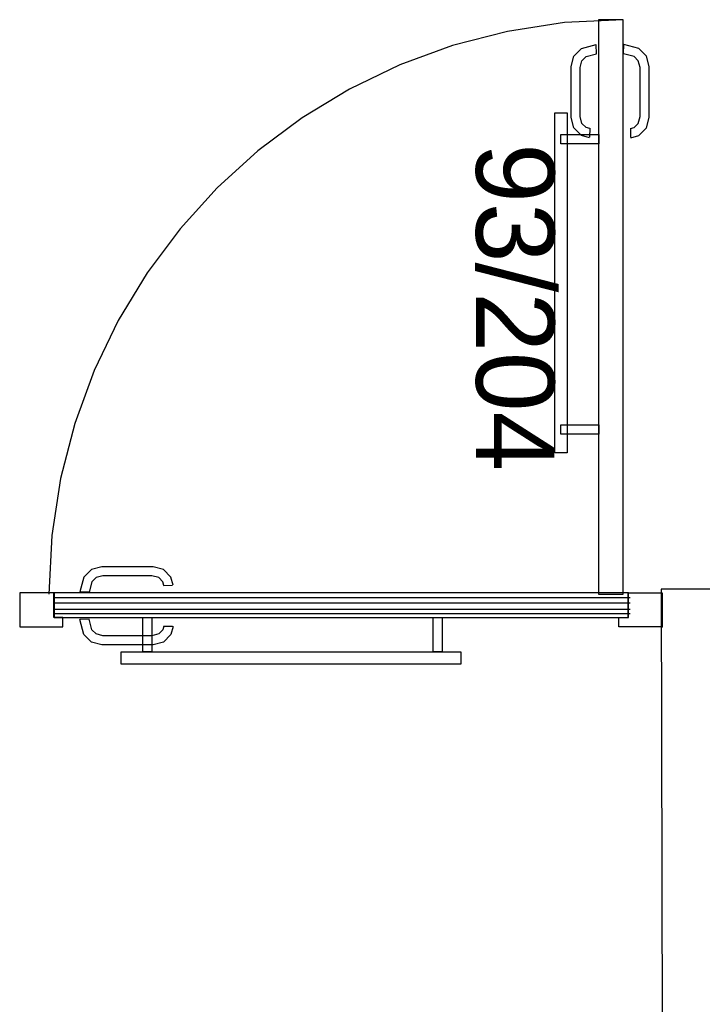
# Model space of a CAD drawing. Header units: millimetres. Extents: x -15 to 127, y -65 to 67.
# Tile 456 of 476: x 114.898 to 115.008, y 29.532 to 29.692. Entities that reach past the tile are written whole.
import ezdxf

# ---------------------------------------------------------------- set-up
doc = ezdxf.new("R2010")
doc.units = ezdxf.units.MM
doc.header["$MEASUREMENT"] = 0
doc.linetypes.add('PC_DASH_3', pattern=[0.055556, 0.027778, -0.027778])
doc.linetypes.add('PC_DASH_4', pattern=[0.638889, 0.416667, -0.083333, 0.055556, -0.083333])
doc.layers.add('Calque 5', color=7, linetype='Continuous')
doc.styles.get("Standard").update_dxf_attribs({"font": 'BKANT.TTF'})

# ---------------------------------------------------------------- blocks, each defined once
blk = doc.blocks.new('PD_31875')
at = {"layer": 'Calque 5', "color": 0}
for points in [[(47.37938, -37.33183), (47.38088, -37.33183), (47.38088, -37.33737), (47.37938, -37.33737), (47.37938, -37.33183)], [(47.42639, -37.33183), (47.42789, -37.33183), (47.42789, -37.33737), (47.42639, -37.33737), (47.42639, -37.33183)], [(47.37588, -37.33737), (47.43088, -37.33737), (47.43088, -37.33937), (47.37588, -37.33937), (47.37588, -37.33737)]]:
    blk.add_lwpolyline(points, dxfattribs=at)
blk = doc.blocks.new('PD_31876')
at = {"layer": 'Calque 5', "color": 0, "linetype": 'PC_DASH_3'}
for points in [[(47.44811, -37.25015), (47.44811, -37.30515), (47.44611, -37.30515), (47.44611, -37.25015), (47.44811, -37.25015)], [(47.45324, -37.25365), (47.45324, -37.25514), (47.44711, -37.25514), (47.44711, -37.25365), (47.45324, -37.25365)], [(47.45324, -37.30066), (47.45324, -37.30216), (47.44711, -37.30216), (47.44711, -37.30066), (47.45324, -37.30066)]]:
    blk.add_lwpolyline(points, dxfattribs=at)
blk = doc.blocks.new('PD_31878')
at = {"layer": 'Calque 5', "color": 0}
for points in [[(47.35947, -37.32783), (47.35947, -37.33333), (47.36647, -37.33333), (47.36647, -37.33183), (47.36497, -37.33183), (47.36497, -37.32783), (47.35947, -37.32783)], [(47.45803, -37.33182), (47.45803, -37.32782), (47.36503, -37.32782), (47.36503, -37.33182), (47.45803, -37.33182)], [(47.46347, -37.32783), (47.46347, -37.33333), (47.45647, -37.33333), (47.45647, -37.33183), (47.45797, -37.33183), (47.45797, -37.32783), (47.46347, -37.32783)]]:
    blk.add_lwpolyline(points, dxfattribs=at)
blk = doc.blocks.new('PD_31877')
at = {"layer": 'Calque 5', "color": 0}
blk.add_point((47.46347, -37.33333), dxfattribs=at)
at = {"layer": 'Calque 5'}
blk.add_blockref('PD_31878', (0, 0), dxfattribs=at)
blk = doc.blocks.new('PD_31880')
at = {"layer": 'Calque 5', "color": 0, "linetype": 'PC_DASH_4'}
for p, q in [((47.45287, -37.24057), (47.45283, -37.23907)), ((47.45178, -37.25263), (47.45174, -37.25406))]:
    blk.add_line(p, q, dxfattribs=at)
for points in [[(47.45173, -37.25417), (47.45042, -37.25382), (47.44919, -37.25259), (47.44875, -37.25092), (47.44875, -37.24262), (47.44919, -37.24095), (47.45042, -37.23972), (47.45283, -37.23907)], [(47.45178, -37.25267), (47.45118, -37.25251), (47.4505, -37.25184), (47.45021, -37.25072), (47.45021, -37.24281), (47.4505, -37.2417), (47.45118, -37.24103), (47.45287, -37.24057)]]:
    blk.add_lwpolyline(points, dxfattribs=at)
blk = doc.blocks.new('PD_31881')
at = {"layer": 'Calque 5', "color": 0, "linetype": 'PC_DASH_4'}
for p, q in [((47.45726, -37.24057), (47.4573, -37.23907)), ((47.45835, -37.25263), (47.45839, -37.25406))]:
    blk.add_line(p, q, dxfattribs=at)
for points in [[(47.4584, -37.25417), (47.45971, -37.25382), (47.46094, -37.25259), (47.46139, -37.25092), (47.46139, -37.24262), (47.46094, -37.24095), (47.45971, -37.23972), (47.4573, -37.23907)], [(47.45836, -37.25267), (47.45895, -37.25251), (47.45963, -37.25184), (47.45993, -37.25072), (47.45993, -37.24281), (47.45963, -37.2417), (47.45895, -37.24103), (47.45726, -37.24057)]]:
    blk.add_lwpolyline(points, dxfattribs=at)
blk = doc.blocks.new('PD_31879')
at = {"layer": 'Calque 5'}
for name in ['PD_31880', 'PD_31881']:
    blk.add_blockref(name, (0, 0), dxfattribs=at)
blk = doc.blocks.new('PD_31883')
at = {"layer": 'Calque 5', "color": 0}
for p, q in [((47.45832, -37.32863), (47.36507, -37.32863)), ((47.45832, -37.32953), (47.36507, -37.32953)), ((47.45832, -37.33053), (47.36507, -37.33053)), ((47.45832, -37.33123), (47.36507, -37.33123))]:
    blk.add_line(p, q, dxfattribs=at)
blk = doc.blocks.new('PD_31885')
at = {"layer": 'Calque 5', "color": 0}
for p, q in [((47.38277, -37.32664), (47.3842, -37.3266)), ((47.37071, -37.32773), (47.36921, -37.32769))]:
    blk.add_line(p, q, dxfattribs=at)
for points in [[(47.38431, -37.32659), (47.38396, -37.32528), (47.38273, -37.32406), (47.38105, -37.32361), (47.37276, -37.32361), (47.37109, -37.32406), (47.36986, -37.32528), (47.36921, -37.32769)], [(47.38281, -37.32664), (47.38265, -37.32604), (47.38198, -37.32536), (47.38086, -37.32507), (47.37295, -37.32507), (47.37184, -37.32536), (47.37117, -37.32604), (47.37071, -37.32773)]]:
    blk.add_lwpolyline(points, dxfattribs=at)
blk = doc.blocks.new('PD_31886')
at = {"layer": 'Calque 5', "color": 0}
for p, q in [((47.37071, -37.33212), (47.36921, -37.33216)), ((47.38277, -37.33321), (47.3842, -37.33325))]:
    blk.add_line(p, q, dxfattribs=at)
for points in [[(47.38431, -37.33326), (47.38396, -37.33457), (47.38273, -37.3358), (47.38105, -37.33625), (47.37276, -37.33625), (47.37109, -37.3358), (47.36986, -37.33457), (47.36921, -37.33216)], [(47.38281, -37.33322), (47.38265, -37.33381), (47.38198, -37.33449), (47.38086, -37.33479), (47.37295, -37.33479), (47.37184, -37.33449), (47.37117, -37.33381), (47.37071, -37.33212)]]:
    blk.add_lwpolyline(points, dxfattribs=at)
blk = doc.blocks.new('PD_31884')
at = {"layer": 'Calque 5'}
for name in ['PD_31885', 'PD_31886']:
    blk.add_blockref(name, (0, 0), dxfattribs=at)
blk = doc.blocks.new('PD_31882')
at = {"layer": 'Calque 5'}
for name in ['PD_31884', 'PD_31883']:
    blk.add_blockref(name, (0, 0), dxfattribs=at)
blk = doc.blocks.new('PD_33221')
at = {"layer": 'Calque 5', "color": 0}
for points in [[(47.37938, -37.33183), (47.38088, -37.33183), (47.38088, -37.33737), (47.37938, -37.33737), (47.37938, -37.33183)], [(47.42639, -37.33183), (47.42789, -37.33183), (47.42789, -37.33737), (47.42639, -37.33737), (47.42639, -37.33183)], [(47.37588, -37.33737), (47.43088, -37.33737), (47.43088, -37.33937), (47.37588, -37.33937), (47.37588, -37.33737)]]:
    blk.add_lwpolyline(points, dxfattribs=at)
blk = doc.blocks.new('PD_33222')
at = {"layer": 'Calque 5', "color": 0, "linetype": 'PC_DASH_3'}
for points in [[(47.44811, -37.25015), (47.44811, -37.30515), (47.44611, -37.30515), (47.44611, -37.25015), (47.44811, -37.25015)], [(47.45324, -37.25365), (47.45324, -37.25514), (47.44711, -37.25514), (47.44711, -37.25365), (47.45324, -37.25365)], [(47.45324, -37.30066), (47.45324, -37.30216), (47.44711, -37.30216), (47.44711, -37.30066), (47.45324, -37.30066)]]:
    blk.add_lwpolyline(points, dxfattribs=at)
blk = doc.blocks.new('PD_33224')
at = {"layer": 'Calque 5', "color": 0}
for points in [[(47.35947, -37.32783), (47.35947, -37.33333), (47.36647, -37.33333), (47.36647, -37.33183), (47.36497, -37.33183), (47.36497, -37.32783), (47.35947, -37.32783)], [(47.45803, -37.33182), (47.45803, -37.32782), (47.36503, -37.32782), (47.36503, -37.33182), (47.45803, -37.33182)], [(47.46347, -37.32783), (47.46347, -37.33333), (47.45647, -37.33333), (47.45647, -37.33183), (47.45797, -37.33183), (47.45797, -37.32783), (47.46347, -37.32783)]]:
    blk.add_lwpolyline(points, dxfattribs=at)
blk = doc.blocks.new('PD_33223')
at = {"layer": 'Calque 5', "color": 0}
blk.add_point((47.46347, -37.33333), dxfattribs=at)
at = {"layer": 'Calque 5'}
blk.add_blockref('PD_33224', (0, 0), dxfattribs=at)
blk = doc.blocks.new('PD_33226')
at = {"layer": 'Calque 5', "color": 0, "linetype": 'PC_DASH_4'}
for p, q in [((47.45287, -37.24057), (47.45283, -37.23907)), ((47.45178, -37.25263), (47.45174, -37.25406))]:
    blk.add_line(p, q, dxfattribs=at)
for points in [[(47.45173, -37.25417), (47.45042, -37.25382), (47.44919, -37.25259), (47.44875, -37.25092), (47.44875, -37.24262), (47.44919, -37.24095), (47.45042, -37.23972), (47.45283, -37.23907)], [(47.45178, -37.25267), (47.45118, -37.25251), (47.4505, -37.25184), (47.45021, -37.25072), (47.45021, -37.24281), (47.4505, -37.2417), (47.45118, -37.24103), (47.45287, -37.24057)]]:
    blk.add_lwpolyline(points, dxfattribs=at)
blk = doc.blocks.new('PD_33227')
at = {"layer": 'Calque 5', "color": 0, "linetype": 'PC_DASH_4'}
for p, q in [((47.45726, -37.24057), (47.4573, -37.23907)), ((47.45835, -37.25263), (47.45839, -37.25406))]:
    blk.add_line(p, q, dxfattribs=at)
for points in [[(47.4584, -37.25417), (47.45971, -37.25382), (47.46094, -37.25259), (47.46139, -37.25092), (47.46139, -37.24262), (47.46094, -37.24095), (47.45971, -37.23972), (47.4573, -37.23907)], [(47.45836, -37.25267), (47.45895, -37.25251), (47.45963, -37.25184), (47.45993, -37.25072), (47.45993, -37.24281), (47.45963, -37.2417), (47.45895, -37.24103), (47.45726, -37.24057)]]:
    blk.add_lwpolyline(points, dxfattribs=at)
blk = doc.blocks.new('PD_33225')
at = {"layer": 'Calque 5'}
for name in ['PD_33226', 'PD_33227']:
    blk.add_blockref(name, (0, 0), dxfattribs=at)
blk = doc.blocks.new('PD_33229')
at = {"layer": 'Calque 5', "color": 0}
for p, q in [((47.45832, -37.32863), (47.36507, -37.32863)), ((47.45832, -37.32953), (47.36507, -37.32953)), ((47.45832, -37.33053), (47.36507, -37.33053)), ((47.45832, -37.33123), (47.36507, -37.33123))]:
    blk.add_line(p, q, dxfattribs=at)
blk = doc.blocks.new('PD_33231')
at = {"layer": 'Calque 5', "color": 0}
for p, q in [((47.38277, -37.32664), (47.3842, -37.3266)), ((47.37071, -37.32773), (47.36921, -37.32769))]:
    blk.add_line(p, q, dxfattribs=at)
for points in [[(47.38431, -37.32659), (47.38396, -37.32528), (47.38273, -37.32406), (47.38105, -37.32361), (47.37276, -37.32361), (47.37109, -37.32406), (47.36986, -37.32528), (47.36921, -37.32769)], [(47.38281, -37.32664), (47.38265, -37.32604), (47.38198, -37.32536), (47.38086, -37.32507), (47.37295, -37.32507), (47.37184, -37.32536), (47.37117, -37.32604), (47.37071, -37.32773)]]:
    blk.add_lwpolyline(points, dxfattribs=at)
blk = doc.blocks.new('PD_33232')
at = {"layer": 'Calque 5', "color": 0}
for p, q in [((47.37071, -37.33212), (47.36921, -37.33216)), ((47.38277, -37.33321), (47.3842, -37.33325))]:
    blk.add_line(p, q, dxfattribs=at)
for points in [[(47.38431, -37.33326), (47.38396, -37.33457), (47.38273, -37.3358), (47.38105, -37.33625), (47.37276, -37.33625), (47.37109, -37.3358), (47.36986, -37.33457), (47.36921, -37.33216)], [(47.38281, -37.33322), (47.38265, -37.33381), (47.38198, -37.33449), (47.38086, -37.33479), (47.37295, -37.33479), (47.37184, -37.33449), (47.37117, -37.33381), (47.37071, -37.33212)]]:
    blk.add_lwpolyline(points, dxfattribs=at)
blk = doc.blocks.new('PD_33230')
at = {"layer": 'Calque 5'}
for name in ['PD_33231', 'PD_33232']:
    blk.add_blockref(name, (0, 0), dxfattribs=at)
blk = doc.blocks.new('PD_33228')
at = {"layer": 'Calque 5'}
for name in ['PD_33230', 'PD_33229']:
    blk.add_blockref(name, (0, 0), dxfattribs=at)

msp = doc.modelspace()

# ---------------------------------------------------------------- linework, layer by layer
at = {"layer": 'Calque 5', "color": 0}
for p, q in [((115.18333, 29.59964), (115.00169, 29.59955)), ((115.18333, 29.59964), (115.00169, 29.59955)), ((115.00169, 29.59955), (115.00222, 29.37725)), ((115.00169, 29.59955), (115.00222, 29.37725))]:
    msp.add_line(p, q, dxfattribs=at)
at = {"layer": 'Calque 5', "color": 0, "linetype": 'PC_DASH_4'}
msp.add_lwpolyline([(114.99156, 29.59872), (114.99556, 29.59872), (114.99556, 29.69172), (114.99156, 29.69172), (114.99156, 29.59872)], dxfattribs=at)
msp.add_lwpolyline([(114.99156, 29.59872), (114.99556, 29.59872), (114.99556, 29.69172), (114.99156, 29.69172), (114.99156, 29.59872)], dxfattribs=at)
msp.add_arc((114.99556, 29.59872), 0.093, 90, 180, dxfattribs=at)
msp.add_arc((114.99556, 29.59872), 0.093, 90, 180, dxfattribs=at)

# ---------------------------------------------------------------- block references
at = {"layer": 'Calque 5'}
for name in ['PD_31879', 'PD_33225', 'PD_31876', 'PD_33222', 'PD_31882', 'PD_33228', 'PD_31877', 'PD_33223', 'PD_31875', 'PD_33221']:
    msp.add_blockref(name, (67.53836, 66.92678), dxfattribs=at)

# ---------------------------------------------------------------- texts
at = {"layer": 'Calque 5', "color": 0, "insert": (114.98441, 29.67172), "char_height": 0.012678, "width": 0.0529167, "attachment_point": 1, "rotation": 270}
msp.add_mtext('{\\fArial|b0|i0|c0|p34;\\W0.98; 93/204}', dxfattribs=at)
msp.add_mtext('{\\fArial|b0|i0|c0|p34;\\W0.98; 93/204}', dxfattribs=at)

doc.saveas('drawing.dxf')
